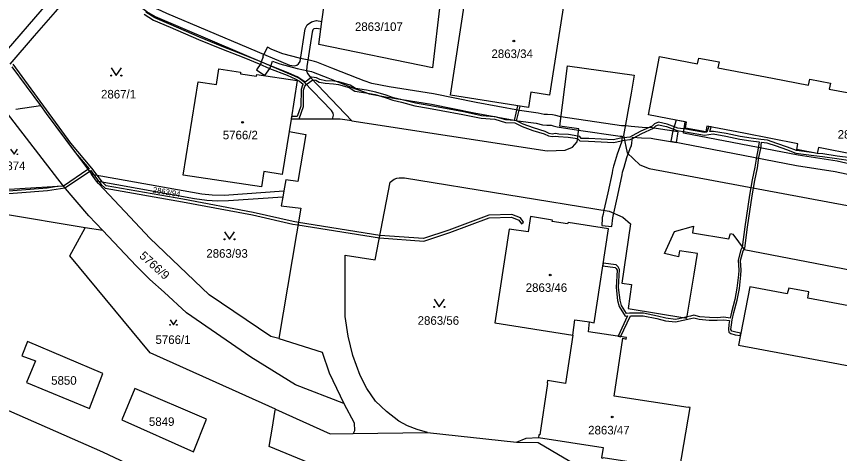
# Model space of a CAD drawing. Extents: x -644096 to -634268, y -1141430 to -1133463.
# Drawn here: x -639879.7 to -639716.7, y -1138584.7 to -1138498.1 of the extents above; entities that cross this region are included whole.
import ezdxf

# ---------------------------------------------------------------- set-up
doc = ezdxf.new("R2010")
doc.units = 0
for name, color, linetype in [('B_Hranice _3D', 7, 'Continuous'), ('M_Svah_Zarez', 7, 'Continuous'), ('svrsek_osa_sjezdy', 7, 'Continuous'), ('svrsek_osa_terminal_VRT', 7, 'Continuous'), ('svrsek_osa_VRT', 7, 'Continuous'), ('terminal_VRT', 7, 'Continuous')]:
    doc.layers.add(name, color=color, linetype=linetype)

msp = doc.modelspace()

# ---------------------------------------------------------------- linework, layer by layer
at = {"layer": 'B_Hranice _3D'}
for points in [[(-639725.21, -1138524.65), (-639726.98, -1138523.99), (-639729.07, -1138523.24), (-639730.94, -1138522.59), (-639732.29, -1138522.45), (-639734.19, -1138522.21), (-639736.35, -1138521.88), (-639739.11, -1138521.29), (-639741.65, -1138520.85), (-639742.38, -1138520.83), (-639742.1, -1138519.95), (-639742.59, -1138519.86), (-639742.97, -1138521), (-639743.43, -1138521.07), (-639747.09, -1138520.41), (-639748.73, -1138520.2), (-639750.8, -1138519.41), (-639752.55, -1138518.99), (-639753.33, -1138519.35), (-639753.8, -1138519.81), (-639756.04, -1138520.81), (-639757.74, -1138521.75), (-639758.24, -1138521.96), (-639759.38, -1138522.1), (-639760.06, -1138522.18), (-639761.45, -1138522.54), (-639766.35, -1138522.27), (-639767.85, -1138522.22), (-639768.1, -1138521.84), (-639768.5, -1138521.78), (-639770.38, -1138521.48), (-639772.29, -1138521.37), (-639772.94, -1138521.26), (-639773.58, -1138521.36), (-639774.16, -1138521.23), (-639775, -1138520.84), (-639777.29, -1138520.16), (-639779.35, -1138519.42), (-639780.66, -1138518.78), (-639779.96, -1138515.87), (-639780.45, -1138515.79), (-639781.14, -1138518.66), (-639782.76, -1138518.58), (-639784.88, -1138517.94), (-639787.6, -1138517.75), (-639791.19, -1138516.98), (-639795.48, -1138516.2), (-639798.02, -1138515.74), (-639800.69, -1138515.27), (-639803.32, -1138514.59), (-639805.05, -1138514.2), (-639806.51, -1138513.63), (-639808.55, -1138513.07), (-639810.41, -1138512.7), (-639812.53, -1138512.37), (-639813.62, -1138511.69), (-639815.84, -1138511.04), (-639816.87, -1138510.9), (-639818.5, -1138510.8), (-639819.59, -1138510.59), (-639820.26, -1138510.24), (-639821.22, -1138510.09), (-639821.41, -1138510.2), (-639822.54, -1138511.06), (-639823.36, -1138510.47), (-639824.13, -1138510.03), (-639825.91, -1138509.22), (-639829.37, -1138507.88), (-639831.43, -1138506.99), (-639834.53, -1138505.75), (-639838.94, -1138504.05), (-639843.46, -1138502.2), (-639849.07, -1138499.75), (-639852.34, -1138498.35), (-639854.12, -1138497.22)], [(-639854.42, -1138497.62), (-639852.58, -1138498.79), (-639849.27, -1138500.21), (-639843.66, -1138502.66), (-639839.12, -1138504.51), (-639834.71, -1138506.21), (-639831.62, -1138507.44), (-639829.58, -1138508.37), (-639826.11, -1138509.68), (-639824.35, -1138510.47), (-639823.64, -1138510.89), (-639822.92, -1138511.46), (-639823.08, -1138511.66), (-639823.34, -1138512.57), (-639823.37, -1138515.83), (-639824.11, -1138517.86), (-639825.24, -1138517.86), (-639825.32, -1138518.36), (-639823.71, -1138518.36), (-639822.87, -1138515.93), (-639822.84, -1138512.65), (-639822.62, -1138511.9), (-639822.31, -1138511.52), (-639821.03, -1138510.6), (-639820.44, -1138510.72), (-639819.75, -1138511.07), (-639818.56, -1138511.3), (-639816.92, -1138511.4), (-639815.94, -1138511.54), (-639813.82, -1138512.15), (-639812.71, -1138512.85), (-639810.51, -1138513.2), (-639808.67, -1138513.55), (-639806.67, -1138514.11), (-639805.19, -1138514.68), (-639803.44, -1138515.07), (-639800.79, -1138515.75), (-639798.1, -1138516.24), (-639795.56, -1138516.7), (-639791.29, -1138517.48), (-639787.68, -1138518.25), (-639784.98, -1138518.44), (-639782.84, -1138519.08), (-639781.01, -1138519.17), (-639779.55, -1138519.88), (-639777.45, -1138520.64), (-639775.18, -1138521.3), (-639774.32, -1138521.71), (-639773.6, -1138521.86), (-639772.94, -1138521.76), (-639772.35, -1138521.87), (-639770.44, -1138521.98), (-639768.56, -1138522.28), (-639768.13, -1138522.72), (-639766.37, -1138522.77), (-639761.41, -1138523.04), (-639759.96, -1138522.68), (-639759.28, -1138522.59), (-639758.12, -1138522.44), (-639757.52, -1138522.21), (-639755.82, -1138521.25), (-639753.52, -1138520.23)], [(-639880.63, -1138508.04), (-639874.94, -1138515.73), (-639873.82, -1138517.3), (-639868.08, -1138525), (-639865.32, -1138528.23), (-639865.56, -1138528.39), (-639870.43, -1138531.69), (-639871.65, -1138531.77), (-639873.63, -1138532.08), (-639891.52, -1138533.46)], [(-639891.48, -1138533.96), (-639873.57, -1138532.58), (-639870.13, -1138532.04), (-639865.26, -1138528.79), (-639865.01, -1138528.62), (-639864.43, -1138529.39), (-639863.4, -1138530.77), (-639862.97, -1138531.34), (-639862.14, -1138532.06), (-639846.82, -1138534.79), (-639832.96, -1138537.38), (-639824.99, -1138539.21), (-639823.95, -1138539.38), (-639807.82, -1138541.96), (-639799.05, -1138542.59), (-639793.89, -1138540.91), (-639786.06, -1138537.96), (-639781.66, -1138537.83), (-639780.19, -1138538.41), (-639779.65, -1138539.13), (-639779.25, -1138538.83), (-639779.87, -1138537.99), (-639781.58, -1138537.33), (-639786.16, -1138537.46), (-639794.05, -1138540.43), (-639799.11, -1138542.09), (-639807.73, -1138541.46), (-639823.86, -1138538.87), (-639824.89, -1138538.71), (-639832.86, -1138536.89), (-639846.73, -1138534.29), (-639861.92, -1138531.6), (-639862.61, -1138531), (-639862.68, -1138530.9), (-639863.72, -1138529.52), (-639864.76, -1138528.12), (-639868.97, -1138523.19), (-639880.37, -1138507.55)], [(-639713.71, -1138527.52), (-639717.17, -1138526.76), (-639724.88, -1138525.56), (-639747.55, -1138521.16), (-639747.22, -1138518.97), (-639749.01, -1138518.62), (-639749.67, -1138520.76), (-639750.06, -1138522.78), (-639725.22, -1138527.6), (-639717.55, -1138528.78), (-639714.11, -1138529.54)], [(-639753.52, -1138520.23), (-639753.03, -1138519.75), (-639752.53, -1138519.53), (-639750.94, -1138519.89), (-639748.85, -1138520.68), (-639747.17, -1138520.91), (-639743.43, -1138521.57), (-639741.71, -1138521.35), (-639739.21, -1138521.79), (-639736.43, -1138522.38), (-639734.25, -1138522.71), (-639732.6, -1138522.92), (-639732.76, -1138524.14), (-639733.13, -1138525.95), (-639733.42, -1138527.95), (-639733.98, -1138530.46), (-639734.24, -1138531.97), (-639734.51, -1138533.51), (-639735.41, -1138539.78), (-639735.93, -1138543.8), (-639736.22, -1138544.33), (-639736.77, -1138546.38), (-639736.64, -1138548.35), (-639736.7, -1138549.29), (-639737, -1138551.91), (-639737.42, -1138554.16), (-639738.06, -1138556.64), (-639738.36, -1138557.83), (-639739.59, -1138557.66), (-639740.94, -1138557.76), (-639742.46, -1138557.74), (-639744.37, -1138557.58), (-639745.51, -1138557.25), (-639746.22, -1138557.47), (-639746.89, -1138557.61), (-639747.56, -1138557.76), (-639749.17, -1138558.1), (-639751.06, -1138557.85), (-639752.75, -1138557.45), (-639755.52, -1138556.89), (-639758.27, -1138556.85), (-639758.89, -1138556.91), (-639759.87, -1138555.35), (-639760.13, -1138554.26), (-639760.43, -1138551.75), (-639760.23, -1138548.23), (-639760.5, -1138547.69), (-639760.92, -1138547.31), (-639763.47, -1138546.96), (-639763.55, -1138547.46), (-639761.14, -1138547.79), (-639760.9, -1138547.99), (-639760.73, -1138548.33), (-639760.93, -1138551.75), (-639760.63, -1138554.34), (-639760.33, -1138555.55), (-639759.15, -1138557.43), (-639758.67, -1138557.39), (-639760.54, -1138561.44), (-639760.03, -1138561.52), (-639758.1, -1138557.36), (-639755.56, -1138557.39), (-639752.85, -1138557.93), (-639751.16, -1138558.35), (-639749.15, -1138558.6), (-639746.1, -1138557.95), (-639745.51, -1138557.77), (-639744.47, -1138558.08), (-639742.48, -1138558.24), (-639740.92, -1138558.26), (-639739.61, -1138558.16), (-639738.46, -1138558.32), (-639738.6, -1138559.13), (-639738.68, -1138560.11), (-639738.57, -1138560.6), (-639738.21, -1138560.86), (-639737.33, -1138561.13), (-639736.33, -1138561.29), (-639736.23, -1138560.8), (-639737.21, -1138560.65), (-639737.99, -1138560.4), (-639738.18, -1138560.07), (-639738.1, -1138559.19), (-639737.93, -1138558.16), (-639737.58, -1138556.76), (-639736.94, -1138554.26), (-639736.5, -1138551.99), (-639736.2, -1138549.33), (-639736.14, -1138548.35), (-639736.27, -1138546.42), (-639735.76, -1138544.51), (-639735.59, -1138544.25), (-639735.45, -1138543.96), (-639734.91, -1138539.84), (-639734.01, -1138533.61), (-639733.74, -1138532.06), (-639733.48, -1138530.56), (-639732.92, -1138528.05), (-639732.63, -1138526.03), (-639732.26, -1138524.22), (-639732.1, -1138522.97)], [(-639732.1, -1138522.97), (-639731.04, -1138523.09), (-639729.23, -1138523.72), (-639727.16, -1138524.45), (-639725.31, -1138525.15), (-639721.77, -1138525.59), (-639721.16, -1138525.71), (-639720.07, -1138525.81), (-639717.23, -1138526.22), (-639714.51, -1138526.6)], [(-639714.43, -1138526.1), (-639717.15, -1138525.72), (-639719.99, -1138525.31), (-639721.09, -1138525.21), (-639721.69, -1138525.09), (-639725.21, -1138524.65)]]:
    msp.add_lwpolyline(points, dxfattribs=at)
msp.add_lwpolyline([(-639830.84, -1138506.08), (-639831.22, -1138507.08), (-639831.33, -1138507.39), (-639832.18, -1138508.62), (-639830.51, -1138509.78), (-639829.51, -1138508.35), (-639829.34, -1138507.89), (-639828.98, -1138506.92), (-639827.56, -1138507.46), (-639824.11, -1138508.4), (-639822.89, -1138508.61), (-639822.25, -1138508.75), (-639821.26, -1138508.97), (-639820.95, -1138509.09), (-639818.02, -1138510.25), (-639812.78, -1138512.34), (-639811.54, -1138512.75), (-639809.88, -1138513.39), (-639806.25, -1138514.05), (-639797.49, -1138515.45), (-639789.08, -1138517.16), (-639780.39, -1138518.73), (-639776.77, -1138519.24), (-639775.49, -1138519.53), (-639774.68, -1138519.59), (-639773.78, -1138519.64), (-639773.38, -1138519.71), (-639772.6, -1138519.96), (-639768.36, -1138520.58), (-639760.12, -1138521.77), (-639759.71, -1138521.81), (-639759.84, -1138522.95), (-639760.72, -1138525.38), (-639761.29, -1138527.33), (-639761.44, -1138527.75), (-639761.64, -1138528.5), (-639761.73, -1138529.06), (-639762.58, -1138533.02), (-639763.35, -1138536.48), (-639763.52, -1138537.23), (-639763.69, -1138537.93), (-639763.66, -1138538.07), (-639763.79, -1138539.52), (-639761.75, -1138539.7), (-639761.59, -1138537.99), (-639761.42, -1138537.32), (-639761.36, -1138537.06), (-639760.58, -1138533.46), (-639759.73, -1138529.44), (-639759.64, -1138528.94), (-639759.48, -1138528.35), (-639759.35, -1138527.95), (-639758.78, -1138526.02), (-639758.53, -1138525.31), (-639758.03, -1138523.92), (-639757.86, -1138523.69), (-639757.68, -1138522), (-639755.92, -1138522.14), (-639754, -1138522.19), (-639753.33, -1138522.31), (-639749, -1138523.01), (-639748.66, -1138520.95), (-639752.99, -1138520.25), (-639753.8, -1138520.11), (-639755.8, -1138520.06), (-639757.94, -1138519.88), (-639758.48, -1138519.82), (-639759.13, -1138519.77), (-639759.88, -1138519.71), (-639771.86, -1138517.96), (-639772.14, -1138517.92), (-639772.9, -1138517.69), (-639773.54, -1138517.58), (-639774.54, -1138517.51), (-639775.19, -1138517.47), (-639776.39, -1138517.2), (-639780.05, -1138516.67), (-639788.68, -1138515.12), (-639797.11, -1138513.41), (-639805.89, -1138511.99), (-639809.32, -1138511.37), (-639810.84, -1138510.79), (-639812.06, -1138510.38), (-639817.26, -1138508.31), (-639820.19, -1138507.15), (-639820.66, -1138506.97), (-639821.99, -1138506.68), (-639822.49, -1138506.57), (-639823.46, -1138506.39), (-639823.65, -1138506.36), (-639826.92, -1138505.48), (-639829.13, -1138504.63), (-639829.97, -1138504.18), (-639830.71, -1138505.56), (-639830.95, -1138506.02)], close=True, dxfattribs=at)
at = {"layer": 'M_Svah_Zarez'}
for centre in [(-639781.2, -1138502.93), (-639834.92, -1138519.05), (-639773.98, -1138549.3), (-639761.7, -1138577.43)]:
    msp.add_circle(centre, 0.175, dxfattribs=at)
at = {"layer": 'svrsek_osa_sjezdy'}
for points in [[(-639860.94, -1138508.27), (-639859.94, -1138509.77), (-639858.94, -1138508.27)], [(-639880.87, -1138524.37), (-639880.2, -1138525.38), (-639879.53, -1138524.37)], [(-639838.5, -1138540.73), (-639837.5, -1138542.23), (-639836.5, -1138540.73)], [(-639796.95, -1138554.12), (-639795.95, -1138555.62), (-639794.95, -1138554.12)], [(-639849.29, -1138558.17), (-639848.62, -1138559.18), (-639847.95, -1138558.17)]]:
    msp.add_lwpolyline(points, dxfattribs=at)
for centre, radius in [((-639860.94, -1138509.77), 0.1), ((-639858.94, -1138509.77), 0.1), ((-639879.53, -1138525.38), 0.067), ((-639838.5, -1138542.23), 0.1), ((-639836.5, -1138542.23), 0.1), ((-639796.95, -1138555.62), 0.1), ((-639794.95, -1138555.62), 0.1), ((-639849.29, -1138559.18), 0.067), ((-639847.95, -1138559.18), 0.067)]:
    msp.add_circle(centre, radius, dxfattribs=at)
at = {"layer": 'svrsek_osa_terminal_VRT'}
msp.add_arc((-642050.26, -1145189.6), 8802.25, 41.413152, 75.317049, dxfattribs=at)
at = {"layer": 'terminal_VRT'}
for p, q in [((-639819.43, -1138500.59), (-639819.21, -1138499.06)), ((-639870.43, -1138531.69), (-639881.96, -1138516.71)), ((-639825.33, -1138518.42), (-639825.71, -1138520.84)), ((-639817.11, -1138518.39), (-639825.33, -1138518.42)), ((-639863.84, -1138530.69), (-639864.87, -1138529.31)), ((-639826.73, -1138532.64), (-639826.95, -1138533.87)), ((-639862.59, -1138540.51), (-639866.1, -1138539.92)), ((-639813.01, -1138580.69), (-639798.32, -1138580.48)), ((-639798.32, -1138580.48), (-639780.66, -1138582.42))]:
    msp.add_line(p, q, dxfattribs=at)
for points in [[(-639882.97, -1138506.32), (-639873.37, -1138495.24), (-639871.63, -1138493.08), (-639869.75, -1138490.48), (-639868.18, -1138487.78), (-639867.39, -1138485.11), (-639867.2, -1138482.11), (-639868.03, -1138479.34), (-639868.96, -1138478.09), (-639870.08, -1138477.08), (-639876.49, -1138472.27), (-639877.21, -1138471.64), (-639877.78, -1138470.78), (-639878.07, -1138469.85), (-639878, -1138467.31), (-639874.62, -1138441.09), (-639893.02, -1138438.31)], [(-639875.88, -1138469.08), (-639875.71, -1138470), (-639875, -1138470.67), (-639868.57, -1138475.44), (-639867.1, -1138476.83), (-639865.55, -1138479.3), (-639865.01, -1138481.83), (-639856.37, -1138492.8), (-639855.06, -1138494.29), (-639853.52, -1138495.55), (-639851.82, -1138496.58), (-639850.02, -1138497.39), (-639825.66, -1138507.7), (-639824.71, -1138507.84), (-639824.21, -1138507.75), (-639823.82, -1138507.43), (-639823.55, -1138506.97), (-639822.56, -1138500.54), (-639822.12, -1138499.71), (-639821.28, -1138499.1), (-639820.25, -1138498.89), (-639819.21, -1138499.06)], [(-639817.11, -1138518.39), (-639816.9, -1138517.63), (-639816.99, -1138517.2), (-639817.34, -1138516.7), (-639822.8, -1138511.01), (-639823.76, -1138510.29), (-639824.64, -1138509.9), (-639852.18, -1138498.11), (-639853.92, -1138497.12), (-639855.53, -1138495.92), (-639856.97, -1138494.54), (-639862.49, -1138487.48), (-639863.18, -1138486.76), (-639863.86, -1138486.51), (-639864.6, -1138486.55), (-639865.02, -1138486.74), (-639865.58, -1138487.21), (-639866.09, -1138488.24), (-639866.39, -1138489.19), (-639867.89, -1138491.72), (-639870.02, -1138494.61), (-639872.08, -1138497.14), (-639876.23, -1138501.93), (-639881.06, -1138507.5)], [(-639819.21, -1138499.06), (-639818.25, -1138491.9), (-639795.81, -1138495.28), (-639797.28, -1138508.23), (-639819.83, -1138503.63), (-639819.43, -1138500.59)], [(-639782.31, -1138493.58), (-639779.3, -1138494.08), (-639779.25, -1138493.79), (-639771.22, -1138495.09), (-639774.14, -1138513.63), (-639777.83, -1138513.06), (-639778.31, -1138516.13), (-639793.77, -1138513.66), (-639790.92, -1138495.11), (-639787.22, -1138495.64), (-639786.63, -1138492.58), (-639782.31, -1138493.29), (-639782.31, -1138493.58)], [(-639819.43, -1138500.59), (-639820.37, -1138500.44), (-639820.79, -1138500.54), (-639821, -1138500.73), (-639821.16, -1138501.2), (-639822.19, -1138507.99), (-639822.26, -1138508.82), (-639822.05, -1138509.36), (-639821.41, -1138510.2), (-639813.26, -1138518.75)], [(-639713.53, -1138525.46), (-639720.82, -1138524.03), (-639721.09, -1138525.21), (-639725.13, -1138524.43), (-639724.9, -1138523.28), (-639735.64, -1138521.18), (-639742.95, -1138519.79), (-639743.17, -1138520.95), (-639747.17, -1138520.2), (-639747.01, -1138519.01), (-639754.52, -1138517.55), (-639752.32, -1138506.03), (-639744.84, -1138507.43), (-639744.56, -1138506.31), (-639740.54, -1138507.07), (-639740.76, -1138508.22), (-639729.95, -1138510.32), (-639722.8, -1138511.66), (-639722.53, -1138510.5), (-639718.47, -1138511.27), (-639718.72, -1138512.47), (-639711.57, -1138513.82)], [(-639825.71, -1138520.84), (-639827.07, -1138529.37), (-639830.7, -1138528.8), (-639831.18, -1138531.86), (-639846.67, -1138529.49), (-639843.75, -1138511), (-639840.08, -1138511.52), (-639839.6, -1138508.47), (-639835.32, -1138509.13), (-639835.37, -1138509.43), (-639832.2, -1138509.87), (-639832.1, -1138509.59), (-639824.11, -1138510.78), (-639825.33, -1138518.42)], [(-639813.26, -1138518.75), (-639774.59, -1138524.71), (-639771.01, -1138524.54), (-639769.6, -1138523.98), (-639768.63, -1138522.88), (-639768.33, -1138520.33), (-639772.1, -1138519.79), (-639770.53, -1138507.86), (-639757.33, -1138509.67), (-639757.94, -1138513.24), (-639759.47, -1138521.65), (-639758.76, -1138525.1), (-639756.22, -1138527.44), (-639754.35, -1138528.22), (-639679.72, -1138542.13)], [(-639879.84, -1138516.41), (-639874.94, -1138515.73), (-639873.82, -1138517.3), (-639864.87, -1138529.31)], [(-639813.26, -1138518.75), (-639815.57, -1138518.39), (-639817.11, -1138518.39)], [(-639825.71, -1138520.84), (-639822.39, -1138521.44), (-639823.99, -1138530.79), (-639826.34, -1138530.46), (-639826.73, -1138532.64)], [(-639864.87, -1138529.31), (-639842.99, -1138533.21), (-639840.97, -1138533.44), (-639838.54, -1138533.45), (-639826.73, -1138532.64)], [(-639798.32, -1138580.48), (-639800.31, -1138579.93), (-639802.25, -1138579.18), (-639804, -1138578.26), (-639806.39, -1138576.38), (-639808.57, -1138574.27), (-639810.33, -1138571.78), (-639811.6, -1138569.23), (-639813.06, -1138565.22), (-639814.02, -1138561.44), (-639814.58, -1138557.51), (-639814.63, -1138545.36), (-639808.64, -1138546.29), (-639805.72, -1138530.87), (-639804.87, -1138530.28), (-639804.38, -1138530.12), (-639803.88, -1138530.03), (-639802.85, -1138530.03), (-639762.32, -1138536.65), (-639759.59, -1138537.83), (-639758.07, -1138539.13), (-639759.78, -1138550.91), (-639757.89, -1138551.2), (-639758.54, -1138555.92), (-639746.93, -1138557.86), (-639745.45, -1138549.11), (-639744.8, -1138545.07), (-639748.4, -1138544.5), (-639748.6, -1138545.68), (-639751.32, -1138545.07), (-639749.37, -1138540.67), (-639745.58, -1138539.62), (-639745.8, -1138540.97), (-639738.63, -1138542.11), (-639738.3, -1138541.07), (-639737.84, -1138541.24), (-639735.59, -1138544.25), (-639669.75, -1138556.92)], [(-639870.43, -1138531.69), (-639887.76, -1138532.78), (-639903.48, -1138534.59)], [(-639862.59, -1138540.51), (-639865.37, -1138537.57), (-639870.43, -1138531.69)], [(-639827.72, -1138561.88), (-639829.35, -1138561.48), (-639841.53, -1138553.24), (-639853.32, -1138542.02), (-639857.17, -1138537.85), (-639863.48, -1138531.17), (-639863.84, -1138530.69)], [(-639826.95, -1138533.87), (-639837.74, -1138534.57), (-639839.88, -1138534.64), (-639842.03, -1138534.56), (-639844.44, -1138534.22), (-639863.84, -1138530.69)], [(-639826.95, -1138533.87), (-639827.25, -1138535.6), (-639823.39, -1138536.06), (-639827.72, -1138561.88)], [(-639866.1, -1138539.92), (-639882.67, -1138537.15), (-639917.26, -1138540.19)], [(-639766.19, -1138558.61), (-639765.29, -1138558.79), (-639762.43, -1138540.18), (-639770.46, -1138538.91), (-639770.55, -1138539.17), (-639773.58, -1138538.7), (-639773.53, -1138538.41), (-639777.87, -1138537.7), (-639778.38, -1138540.77), (-639782.09, -1138540.24), (-639784.93, -1138558.8), (-639769.53, -1138561.24)], [(-639828.41, -1138575.87), (-639853.21, -1138564.72), (-639869.12, -1138545.5), (-639866.1, -1138539.92)], [(-639917.26, -1138540.19), (-639924.65, -1138557.22), (-639889.02, -1138572.79), (-639862.68, -1138584.34), (-639839.42, -1138595.29), (-639826.93, -1138602.23), (-639808.22, -1138612.94), (-639795.59, -1138620.34)], [(-639814.85, -1138574.77), (-639824.47, -1138571.05), (-639833.31, -1138565.56), (-639846.03, -1138556.82), (-639850.47, -1138552.67), (-639853.32, -1138550.18), (-639856, -1138547.47), (-639862.59, -1138540.51)], [(-639722.76, -1138552.66), (-639726.74, -1138551.91), (-639727.02, -1138553.06), (-639734.44, -1138551.65), (-639736.7, -1138563.18), (-639717.96, -1138566.73), (-639695.66, -1138570.96), (-639695.48, -1138570.36), (-639677.12, -1138573.93), (-639675.09, -1138562.33), (-639682.38, -1138560.93), (-639682.18, -1138559.79), (-639686.26, -1138559.09), (-639686.35, -1138560.22), (-639693.68, -1138558.86), (-639693.83, -1138558.83), (-639693.99, -1138559.4), (-639700.8, -1138558.11), (-639700.62, -1138556.9), (-639704.61, -1138556.14), (-639704.89, -1138557.3), (-639711.98, -1138555.95), (-639722.93, -1138553.86), (-639722.76, -1138552.66)], [(-639769.53, -1138561.24), (-639769.1, -1138558.21), (-639766.19, -1138558.61)], [(-639758.83, -1138586.17), (-639748.62, -1138587.74), (-639748.69, -1138587.9), (-639748.38, -1138587.94), (-639746.28, -1138575.55), (-639746.64, -1138575.49), (-639746.66, -1138575.58), (-639761.29, -1138573.32), (-639759.58, -1138561.84), (-639758.96, -1138562.03), (-639758.9, -1138561.69), (-639766.39, -1138560.56), (-639766.19, -1138558.61)], [(-639862.6, -1138568.84), (-639877.56, -1138562.5), (-639878.65, -1138565.29), (-639875.92, -1138566.31), (-639877.74, -1138570.61), (-639865.27, -1138575.76), (-639862.6, -1138568.84)], [(-639827.72, -1138561.88), (-639819.16, -1138564.56), (-639817.74, -1138568.69), (-639814.85, -1138574.77)], [(-639769.53, -1138561.24), (-639770.97, -1138570.77), (-639774.5, -1138570.2), (-639774.62, -1138570.7), (-639774.51, -1138570.77), (-639776.07, -1138581), (-639776.21, -1138581), (-639776.28, -1138581.5)], [(-639842.08, -1138577.87), (-639856.26, -1138571.81), (-639858.86, -1138578.01), (-639844.68, -1138584.32), (-639842.08, -1138577.87)], [(-639814.85, -1138574.77), (-639812.82, -1138578.58), (-639812.74, -1138580.21), (-639813.01, -1138580.69)], [(-639788.12, -1138602.87), (-639790.83, -1138602.31), (-639790.06, -1138599.58), (-639829.67, -1138583.28), (-639829.02, -1138579.47), (-639828.51, -1138576.48), (-639828.41, -1138575.87)], [(-639828.41, -1138575.87), (-639817.55, -1138580.75), (-639813.01, -1138580.69)], [(-639780.66, -1138582.42), (-639778.72, -1138581.66), (-639776.28, -1138581.5)], [(-639776.28, -1138581.5), (-639763.47, -1138583.46), (-639763.84, -1138585.54), (-639763.53, -1138585.6), (-639763.51, -1138585.45), (-639758.83, -1138586.17)], [(-639780.66, -1138582.42), (-639776.39, -1138582.49), (-639733.22, -1138607.89), (-639723.1, -1138616.06), (-639714.97, -1138620.75), (-639691.67, -1138637.14), (-639682.82, -1138643.37)]]:
    msp.add_lwpolyline(points, dxfattribs=at)

# ---------------------------------------------------------------- texts
at = {"layer": 'svrsek_osa_VRT'}
for s, p in [('2863/107', (-639812.67, -1138500.94)), ('2863/34', (-639785.63, -1138506.31)), ('2867/1', (-639862.97, -1138514.32)), ('5766/2', (-639838.85, -1138522.41)), ('2863/36', (-639717.04, -1138522.29)), ('5874', (-639882.99, -1138528.51)), ('2863/93', (-639842.11, -1138545.88)), ('2863/46', (-639778.84, -1138552.65)), ('2863/56', (-639800.25, -1138559.17)), ('5766/1', (-639852.18, -1138562.96)), ('5850', (-639872.85, -1138571.05)), ('5849', (-639853.48, -1138579.2)), ('2863/47', (-639766.47, -1138580.89))]:
    msp.add_text(s, height=1.7, dxfattribs=at).set_placement(p)
for s, height, rotation, p in [('2863/94', 1.139, 350, (-639852.78, -1138532.94)), ('5766/9', 1.7, 318, (-639855.51, -1138545.71))]:
    msp.add_text(s, height=height, rotation=rotation, dxfattribs=at).set_placement(p)

doc.saveas('drawing.dxf')
